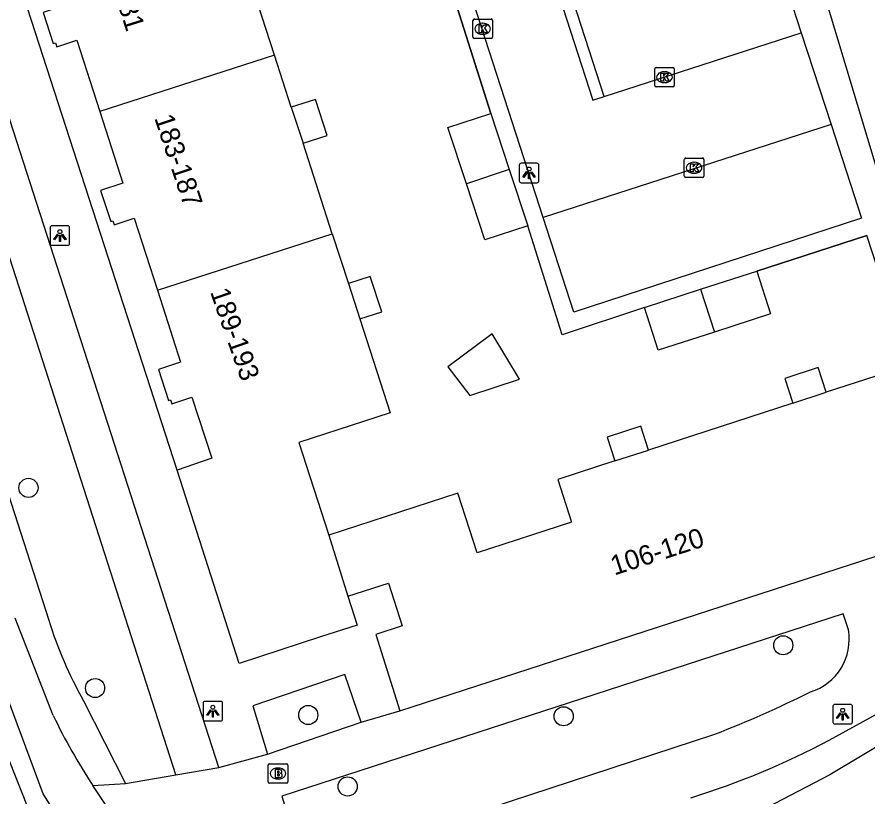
# Model space of a CAD drawing. Extents: x 159377 to 159983, y 382996 to 383595.
# Drawn here: x 159507.1 to 159550.53, y 383026.33 to 383066.15 of the extents above; entities that cross this region are included whole.
import ezdxf

# ---------------------------------------------------------------- set-up
doc = ezdxf.new("R2010")
doc.units = 0
for name, color, linetype in [('IMGEO_Boom', 7, 'Continuous'), ('IMGEO_Brandkraan', 7, 'Continuous'), ('IMGEO_Fietspad_gesloten', 7, 'Continuous'), ('IMGEO_Fietspad_open', 7, 'Continuous'), ('IMGEO_Groenvoorziening', 7, 'Continuous'), ('IMGEO_Kolk', 7, 'Continuous'), ('IMGEO_Lichtpunt', 7, 'Continuous'), ('IMGEO_Muur', 7, 'Continuous'), ('IMGEO_Pand', 7, 'Continuous'), ('IMGEO_Pand_nummerreeks', 7, 'Continuous'), ('IMGEO_Rijbaan_lokaal_gesloten', 7, 'Continuous'), ('IMGEO_Rijbaan_lokaal_open', 7, 'Continuous'), ('IMGEO_Voetpad_open', 7, 'Continuous')]:
    doc.layers.add(name, color=color, linetype=linetype)

msp = doc.modelspace()

# ---------------------------------------------------------------- linework, layer by layer
at = {"layer": 'IMGEO_Boom'}
for centre in [(159507.682, 383042.11), (159546.204, 383034.072), (159511.082, 383031.888), (159521.962, 383030.511), (159534.995, 383030.447), (159523.974, 383026.862)]:
    msp.add_circle(centre, 0.489, dxfattribs=at)
at = {"layer": 'IMGEO_Brandkraan'}
for p, q in [((159519.992, 383028.024), (159520.844, 383028.024)), ((159519.917, 383027.098), (159519.917, 383027.95)), ((159520.405, 383027.804), (159520.43, 383027.804)), ((159520.918, 383027.95), (159520.918, 383027.098)), ((159520.428, 383027.244), (159520.403, 383027.244)), ((159520.844, 383027.024), (159519.992, 383027.024))]:
    msp.add_line(p, q, dxfattribs=at)
for points in [[(159519.992, 383028.024), (159520.844, 383028.024)], [(159519.917, 383027.098), (159519.917, 383027.95)], [(159520.265, 383027.724), (159520.265, 383027.324), (159520.478, 383027.324)], [(159520.496, 383027.724), (159520.265, 383027.724)], [(159520.444, 383027.643), (159520.39, 383027.643), (159520.39, 383027.567)], [(159520.39, 383027.567), (159520.443, 383027.567)], [(159520.918, 383027.95), (159520.918, 383027.098)], [(159520.452, 383027.491), (159520.39, 383027.491), (159520.39, 383027.41)], [(159520.39, 383027.41), (159520.452, 383027.41)], [(159520.844, 383027.024), (159519.992, 383027.024)]]:
    msp.add_lwpolyline(points, dxfattribs=at)
for centre, radius, start, end in [((159519.994, 383027.948), 0.0765, 91.552, 178.448), ((159519.994, 383027.948), 0.0765, 91.552, 178.448), ((159520.842, 383027.948), 0.0765, 1.552, 88.448), ((159520.842, 383027.948), 0.0765, 1.552, 88.448), ((159520.445, 383027.605), 0.0379, 267.8285, 90.9355), ((159520.5, 383027.579), 0.145, 59.4692, 91.5367), ((159520.525, 383027.626), 0.0922, 285.5137, 58.1501), ((159520.453, 383027.45), 0.0404, 269.8759, 90.5077), ((159520.484, 383027.575), 0.251, 268.6676, 293.5347), ((159520.53, 383027.434), 0.105, 301.3115, 78.989), ((159519.994, 383027.1), 0.0765, 181.552, 268.448), ((159519.994, 383027.1), 0.0765, 181.552, 268.448), ((159520.842, 383027.1), 0.0765, 271.552, 358.448), ((159520.842, 383027.1), 0.0765, 271.552, 358.448)]:
    msp.add_arc(centre, radius, start, end, dxfattribs=at)
for centre, major_axis, ratio, start_param, end_param in [((159520.404, 383027.524), (-0.387, 0.002), 0.722429, 4.712389, 7.853982), ((159520.429, 383027.524), (-0.39, 0.002), 0.717154, 1.570796, 4.712389)]:
    msp.add_ellipse(centre, major_axis=major_axis, ratio=ratio, start_param=start_param, end_param=end_param, dxfattribs=at)
at = {"layer": 'IMGEO_Fietspad_gesloten'}
msp.add_lwpolyline([(159548.555, 383029.223), (159551.484, 383030.846)], dxfattribs=at)
msp.add_arc((159528.825, 383066.744), 42.392, 287.3784, 297.7369, dxfattribs=at)
at = {"layer": 'IMGEO_Fietspad_open'}
for points in [[(159509.226, 383025.225), (159508.427, 383026.481), (159502.842, 383041.523), (159500.256, 383049.097), (159500, 383049.929), (159498.773, 383053.919)], [(159508.95, 383030.481), (159507.003, 383035.454)], [(159514.768, 383021.485), (159513.757, 383022.714), (159511.777, 383025.694), (159510.971, 383026.907)]]:
    msp.add_lwpolyline(points, dxfattribs=at)
msp.add_arc((159536.361, 383043.623), 30.399, 205.6147, 213.3593, dxfattribs=at)
at = {"layer": 'IMGEO_Groenvoorziening'}
msp.add_lwpolyline([(159515.199, 383027.456), (159504.908, 383059.446), (159505.38, 383061.288), (159504.66, 383063.593), (159505.691, 383064.068)], dxfattribs=at)
at = {"layer": 'IMGEO_Kolk'}
for p, q in [((159530.365, 383065.122), (159530.365, 383065.974)), ((159530.44, 383066.048), (159531.292, 383066.048)), ((159530.853, 383065.828), (159530.878, 383065.828)), ((159531.366, 383065.974), (159531.366, 383065.122)), ((159531.292, 383065.048), (159530.44, 383065.048)), ((159530.876, 383065.268), (159530.851, 383065.268)), ((159539.642, 383062.653), (159539.642, 383063.505)), ((159539.717, 383063.579), (159540.569, 383063.579)), ((159540.13, 383063.359), (159540.155, 383063.359)), ((159540.643, 383063.505), (159540.643, 383062.653)), ((159540.153, 383062.799), (159540.128, 383062.799)), ((159540.569, 383062.579), (159539.717, 383062.579)), ((159541.155, 383058.025), (159541.155, 383058.877)), ((159541.23, 383058.951), (159542.082, 383058.951)), ((159542.156, 383058.877), (159542.156, 383058.025)), ((159541.643, 383058.731), (159541.668, 383058.731)), ((159542.082, 383057.951), (159541.23, 383057.951)), ((159541.666, 383058.171), (159541.641, 383058.171))]:
    msp.add_line(p, q, dxfattribs=at)
for points in [[(159530.365, 383065.122), (159530.365, 383065.974)], [(159530.44, 383066.048), (159531.292, 383066.048)], [(159531.366, 383065.974), (159531.366, 383065.122)], [(159530.686, 383065.748), (159530.809, 383065.748), (159530.809, 383065.597), (159530.939, 383065.748), (159531.103, 383065.748), (159530.957, 383065.597), (159531.11, 383065.348), (159530.958, 383065.348), (159530.873, 383065.512), (159530.809, 383065.445), (159530.809, 383065.348), (159530.686, 383065.348), (159530.686, 383065.748)], [(159531.292, 383065.048), (159530.44, 383065.048)], [(159539.642, 383062.653), (159539.642, 383063.505)], [(159539.717, 383063.579), (159540.569, 383063.579)], [(159539.963, 383063.279), (159540.086, 383063.279), (159540.086, 383063.128), (159540.216, 383063.279), (159540.38, 383063.279), (159540.234, 383063.128), (159540.387, 383062.879), (159540.235, 383062.879), (159540.15, 383063.043), (159540.086, 383062.976), (159540.086, 383062.879), (159539.963, 383062.879), (159539.963, 383063.279)], [(159540.643, 383063.505), (159540.643, 383062.653)], [(159540.569, 383062.579), (159539.717, 383062.579)], [(159541.155, 383058.025), (159541.155, 383058.877)], [(159541.23, 383058.951), (159542.082, 383058.951)], [(159542.156, 383058.877), (159542.156, 383058.025)], [(159541.476, 383058.651), (159541.599, 383058.651), (159541.599, 383058.5), (159541.729, 383058.651), (159541.893, 383058.651), (159541.747, 383058.5), (159541.9, 383058.251), (159541.748, 383058.251), (159541.663, 383058.415), (159541.599, 383058.348), (159541.599, 383058.251), (159541.476, 383058.251), (159541.476, 383058.651)], [(159542.082, 383057.951), (159541.23, 383057.951)]]:
    msp.add_lwpolyline(points, dxfattribs=at)
for centre, start, end in [((159530.442, 383065.972), 91.552, 178.448), ((159530.442, 383065.972), 91.552, 178.448), ((159531.29, 383065.972), 1.552, 88.448), ((159531.29, 383065.972), 1.552, 88.448), ((159530.442, 383065.124), 181.552, 268.448), ((159530.442, 383065.124), 181.552, 268.448), ((159531.29, 383065.124), 271.552, 358.448), ((159531.29, 383065.124), 271.552, 358.448), ((159539.719, 383063.503), 91.552, 178.448), ((159539.719, 383063.503), 91.552, 178.448), ((159540.567, 383063.503), 1.552, 88.448), ((159540.567, 383063.503), 1.552, 88.448), ((159539.719, 383062.655), 181.552, 268.448), ((159539.719, 383062.655), 181.552, 268.448), ((159540.567, 383062.655), 271.552, 358.448), ((159540.567, 383062.655), 271.552, 358.448), ((159541.232, 383058.875), 91.552, 178.448), ((159541.232, 383058.875), 91.552, 178.448), ((159542.08, 383058.875), 1.552, 88.448), ((159542.08, 383058.875), 1.552, 88.448), ((159541.232, 383058.027), 181.552, 268.448), ((159541.232, 383058.027), 181.552, 268.448), ((159542.08, 383058.027), 271.552, 358.448), ((159542.08, 383058.027), 271.552, 358.448)]:
    msp.add_arc(centre, 0.0765, start, end, dxfattribs=at)
for centre, major_axis, ratio, start_param, end_param in [((159530.852, 383065.548), (-0.387, 0.002), 0.722429, 4.712389, 7.853982), ((159530.877, 383065.548), (-0.39, 0.002), 0.717154, 1.570796, 4.712389), ((159540.129, 383063.079), (-0.387, 0.002), 0.722429, 4.712389, 7.853982), ((159540.154, 383063.079), (-0.39, 0.002), 0.717154, 1.570796, 4.712389), ((159541.642, 383058.451), (-0.387, 0.002), 0.722429, 4.712389, 7.853982), ((159541.667, 383058.451), (-0.39, 0.002), 0.717154, 1.570796, 4.712389)]:
    msp.add_ellipse(centre, major_axis=major_axis, ratio=ratio, start_param=start_param, end_param=end_param, dxfattribs=at)
at = {"layer": 'IMGEO_Lichtpunt'}
for p, q in [((159532.733, 383058.59), (159532.733, 383057.783)), ((159532.733, 383058.59), (159532.733, 383057.783)), ((159533.635, 383058.685), (159532.827, 383058.685)), ((159533.635, 383058.685), (159532.827, 383058.685)), ((159533.729, 383057.783), (159533.729, 383058.59)), ((159533.729, 383057.783), (159533.729, 383058.59)), ((159532.827, 383057.689), (159533.635, 383057.689)), ((159532.827, 383057.689), (159533.635, 383057.689)), ((159508.788, 383055.394), (159508.788, 383054.587)), ((159508.788, 383055.394), (159508.788, 383054.587)), ((159509.69, 383055.489), (159508.882, 383055.489)), ((159509.69, 383055.489), (159508.882, 383055.489)), ((159509.784, 383054.587), (159509.784, 383055.394)), ((159509.784, 383054.587), (159509.784, 383055.394)), ((159508.882, 383054.493), (159509.69, 383054.493)), ((159508.882, 383054.493), (159509.69, 383054.493)), ((159516.592, 383031.111), (159516.592, 383030.304)), ((159516.592, 383031.111), (159516.592, 383030.304)), ((159517.494, 383031.206), (159516.686, 383031.206)), ((159517.494, 383031.206), (159516.686, 383031.206)), ((159517.588, 383030.304), (159517.588, 383031.111)), ((159517.588, 383030.304), (159517.588, 383031.111)), ((159549.64, 383031.05), (159548.832, 383031.05)), ((159549.64, 383031.05), (159548.832, 383031.05)), ((159548.738, 383030.955), (159548.738, 383030.148)), ((159548.738, 383030.955), (159548.738, 383030.148)), ((159549.734, 383030.148), (159549.734, 383030.955)), ((159549.734, 383030.148), (159549.734, 383030.955)), ((159516.686, 383030.21), (159517.494, 383030.21)), ((159516.686, 383030.21), (159517.494, 383030.21)), ((159548.832, 383030.054), (159549.64, 383030.054)), ((159548.832, 383030.054), (159549.64, 383030.054))]:
    msp.add_line(p, q, dxfattribs=at)
for points in [[(159533.107, 383058.254), (159533.146, 383058.226), (159532.958, 383057.964), (159532.92, 383057.991), (159533.107, 383058.254)], [(159533.209, 383058.206), (159533.256, 383058.206), (159533.256, 383057.884), (159533.209, 383057.884), (159533.209, 383058.206)], [(159533.319, 383058.226), (159533.357, 383058.253), (159533.544, 383057.991), (159533.505, 383057.963), (159533.319, 383058.226)], [(159509.162, 383055.058), (159509.201, 383055.03), (159509.013, 383054.768), (159508.975, 383054.795), (159509.162, 383055.058)], [(159509.264, 383055.01), (159509.311, 383055.01), (159509.311, 383054.688), (159509.264, 383054.688), (159509.264, 383055.01)], [(159509.374, 383055.03), (159509.412, 383055.057), (159509.599, 383054.795), (159509.56, 383054.767), (159509.374, 383055.03)], [(159516.966, 383030.775), (159517.005, 383030.747), (159516.817, 383030.485), (159516.779, 383030.512), (159516.966, 383030.775)], [(159517.068, 383030.727), (159517.115, 383030.727), (159517.115, 383030.405), (159517.068, 383030.405), (159517.068, 383030.727)], [(159517.178, 383030.747), (159517.216, 383030.774), (159517.403, 383030.512), (159517.364, 383030.484), (159517.178, 383030.747)], [(159549.112, 383030.619), (159549.151, 383030.591), (159548.963, 383030.329), (159548.925, 383030.356), (159549.112, 383030.619)], [(159549.324, 383030.591), (159549.362, 383030.618), (159549.549, 383030.356), (159549.51, 383030.328), (159549.324, 383030.591)], [(159549.214, 383030.571), (159549.261, 383030.571), (159549.261, 383030.249), (159549.214, 383030.249), (159549.214, 383030.571)]]:
    msp.add_lwpolyline(points, dxfattribs=at)
for centre in [(159533.232, 383058.388), (159509.287, 383055.192), (159517.091, 383030.909), (159549.237, 383030.753)]:
    msp.add_circle(centre, 0.0994, dxfattribs=at)
for centre, start, end in [((159532.827, 383058.59), 90, 180), ((159532.827, 383058.59), 90, 180), ((159533.635, 383058.59), 0, 90), ((159533.635, 383058.59), 0, 90), ((159532.827, 383057.783), 180, 270), ((159532.827, 383057.783), 180, 270), ((159533.635, 383057.783), 270, 0), ((159533.635, 383057.783), 270, 360), ((159508.882, 383055.394), 90, 180), ((159508.882, 383055.394), 90, 180), ((159509.69, 383055.394), 0, 90), ((159509.69, 383055.394), 0, 90), ((159508.882, 383054.587), 180, 270), ((159508.882, 383054.587), 180, 270), ((159509.69, 383054.587), 270, 0), ((159509.69, 383054.587), 270, 360), ((159516.686, 383031.111), 90, 180), ((159516.686, 383031.111), 90, 180), ((159517.494, 383031.111), 0, 90), ((159517.494, 383031.111), 0, 90), ((159548.832, 383030.955), 90, 180), ((159548.832, 383030.955), 90, 180), ((159549.64, 383030.955), 0, 90), ((159549.64, 383030.955), 0, 90), ((159516.686, 383030.304), 180, 270), ((159516.686, 383030.304), 180, 270), ((159517.494, 383030.304), 270, 0), ((159517.494, 383030.304), 270, 360), ((159548.832, 383030.148), 180, 270), ((159548.832, 383030.148), 180, 270), ((159549.64, 383030.148), 270, 0), ((159549.64, 383030.148), 270, 360)]:
    msp.add_arc(centre, 0.0946, start, end, dxfattribs=at)
at = {"layer": 'IMGEO_Muur'}
for points in [[(159527.278, 383073.835), (159531.273, 383061.22)], [(159539.114, 383051.321), (159534.921, 383049.93), (159533.162, 383055.495)], [(159544.852, 383053.181), (159550.477, 383054.997)]]:
    msp.add_lwpolyline(points, dxfattribs=at)
at = {"layer": 'IMGEO_Pand'}
for points in [[(159508.363, 383070.484), (159509.565, 383066.759), (159508.431, 383066.382), (159508.949, 383064.802), (159509.054, 383064.837), (159509.123, 383064.628), (159510.145, 383064.963), (159511.322, 383061.317)], [(159520.239, 383064.195), (159518.756, 383068.777)], [(159520.239, 383064.195), (159511.322, 383061.317)], [(159521.097, 383061.545), (159520.239, 383064.195)], [(159521.694, 383059.702), (159522.921, 383060.1), (159522.324, 383061.942), (159521.097, 383061.545)], [(159521.097, 383061.545), (159521.694, 383059.702)], [(159511.322, 383061.317), (159512.498, 383057.672), (159511.364, 383057.295), (159511.882, 383055.715), (159511.987, 383055.75), (159512.056, 383055.541), (159513.078, 383055.876), (159514.262, 383052.204)], [(159530.033, 383057.637), (159529.089, 383060.5), (159531.273, 383061.22)], [(159531.273, 383061.22), (159532.218, 383058.358)], [(159523.189, 383055.084), (159521.694, 383059.702)], [(159532.218, 383058.358), (159530.033, 383057.637)], [(159532.218, 383058.358), (159533.162, 383055.495)], [(159533.162, 383055.495), (159530.977, 383054.774), (159530.033, 383057.637)], [(159514.262, 383052.204), (159523.189, 383055.084)], [(159523.189, 383055.084), (159524.013, 383052.538)], [(159541.983, 383052.251), (159544.852, 383053.181)], [(159544.852, 383053.181), (159545.561, 383050.993), (159542.692, 383050.064)], [(159524.597, 383050.734), (159525.712, 383051.095), (159525.129, 383052.899), (159524.013, 383052.538)], [(159524.013, 383052.538), (159524.597, 383050.734)], [(159514.262, 383052.204), (159515.447, 383048.532), (159514.313, 383048.155), (159514.831, 383046.575), (159514.936, 383046.61), (159515.005, 383046.401), (159516.028, 383046.736), (159517.034, 383043.617), (159515.265, 383043.021)], [(159539.114, 383051.321), (159541.983, 383052.251)], [(159541.983, 383052.251), (159542.692, 383050.064)], [(159542.692, 383050.064), (159539.824, 383049.134), (159539.114, 383051.321)], [(159524.597, 383050.734), (159526.147, 383045.944), (159521.484, 383044.429), (159523.019, 383039.702)], [(159529.093, 383048.294), (159530.204, 383046.821), (159532.738, 383047.665), (159531.349, 383049.982), (159529.093, 383048.294)], [(159553.469, 383048.633), (159548.4, 383046.987)], [(159548.4, 383046.987), (159547.99, 383048.249), (159546.283, 383047.695), (159546.693, 383046.432)], [(159546.693, 383046.432), (159548.4, 383046.987)], [(159546.693, 383046.432), (159539.322, 383044.039)], [(159539.322, 383044.039), (159538.927, 383045.253), (159537.215, 383044.697), (159537.609, 383043.482)], [(159537.609, 383043.482), (159539.322, 383044.039)], [(159537.609, 383043.482), (159534.692, 383042.535), (159535.4, 383040.357), (159530.588, 383038.795), (159529.6, 383041.839), (159523.019, 383039.702)], [(159523.976, 383036.575), (159524.454, 383035.101), (159522.589, 383034.496), (159518.438, 383033.149), (159515.265, 383043.021)], [(159526.629, 383030.733), (159557.552, 383040.764)], [(159523.019, 383039.702), (159523.976, 383036.575)], [(159523.976, 383036.575), (159526.049, 383037.247), (159526.758, 383035.059), (159525.407, 383034.621), (159526.629, 383030.733)]]:
    msp.add_lwpolyline(points, dxfattribs=at)
at = {"layer": 'IMGEO_Rijbaan_lokaal_gesloten'}
msp.add_lwpolyline([(159653.356, 383095.206), (159608.238, 383065.907), (159557.531, 383032.962), (159553.444, 383030.36), (159548.581, 383027.46), (159544.169, 383025.165), (159541.194, 383023.766)], dxfattribs=at)
at = {"layer": 'IMGEO_Rijbaan_lokaal_open'}
for points in [[(159526.812, 383091.837), (159536.492, 383061.91), (159537.072, 383062.097)], [(159533.947, 383055.907), (159522.735, 383090.553)], [(159537.072, 383062.097), (159547.119, 383065.338)], [(159547.119, 383065.338), (159548.642, 383060.661)], [(159548.642, 383060.661), (159533.947, 383055.907)], [(159508.237, 383024.29), (159505.174, 383032.035), (159503.345, 383036.724), (159501.295, 383042.354), (159500, 383046.126), (159499.582, 383047.344), (159498.581, 383050.434), (159497.905, 383053.38)]]:
    msp.add_lwpolyline(points, dxfattribs=at)
at = {"layer": 'IMGEO_Voetpad_open'}
for points in [[(159515.265, 383043.021), (159500, 383090.154), (159491.71, 383115.676)], [(159531.273, 383061.22), (159527.278, 383073.835)], [(159537.072, 383062.097), (159535.513, 383066.876), (159536.383, 383067.146), (159545.563, 383070.117), (159547.119, 383065.338)], [(159554.73, 383049.152), (159552.839, 383052.245), (159548.258, 383067.467)], [(159517.392, 383027.837), (159505.691, 383064.068)], [(159548.642, 383060.661), (159550.201, 383055.871), (159535.508, 383051.083), (159533.947, 383055.907)], [(159539.114, 383051.321), (159534.921, 383049.93), (159533.162, 383055.495)], [(159553.469, 383048.633), (159551.523, 383051.759), (159550.477, 383054.997), (159544.852, 383053.181)], [(159502.496, 383054.651), (159508.715, 383035.357)], [(159549.53, 383034.869), (159549.268, 383035.678), (159520.608, 383026.365)], [(159524.666, 383030.142), (159523.829, 383032.582), (159519.135, 383030.973), (159519.89, 383028.504)], [(159510.486, 383031.236), (159512.634, 383027.01)], [(159524.666, 383030.142), (159526.629, 383030.733)], [(159519.89, 383028.504), (159524.666, 383030.142)], [(159520.608, 383026.365), (159521.761, 383022.662), (159542.718, 383029.536)], [(159517.392, 383027.837), (159519.89, 383028.504)], [(159515.199, 383027.456), (159517.392, 383027.837)], [(159512.634, 383027.01), (159515.199, 383027.456)], [(159510.971, 383026.907), (159512.634, 383027.01)]]:
    msp.add_lwpolyline(points, dxfattribs=at)
for centre, radius, start, end in [((159530.226, 383042.16), 22.561, 197.5507, 208.9605), ((159546.753, 383034.38), 2.82, 287.243, 9.9912), ((159521.719, 383083.679), 58.072, 291.19821, 296.45364)]:
    msp.add_arc(centre, radius, start, end, dxfattribs=at)

# ---------------------------------------------------------------- texts
at = {"layer": 'IMGEO_Pand_nummerreeks'}
for s, rotation, p in [('177-181', 287.4234, (159511.221, 383070.032)), ('183-187', 288.4376, (159514.094, 383061)), ('189-193', 289.2741, (159516.943, 383052.119)), ('106-120', 17.9508, (159537.584, 383037.632))]:
    msp.add_text(s, height=1, rotation=rotation, dxfattribs=at).set_placement(p)

doc.saveas('drawing.dxf')
